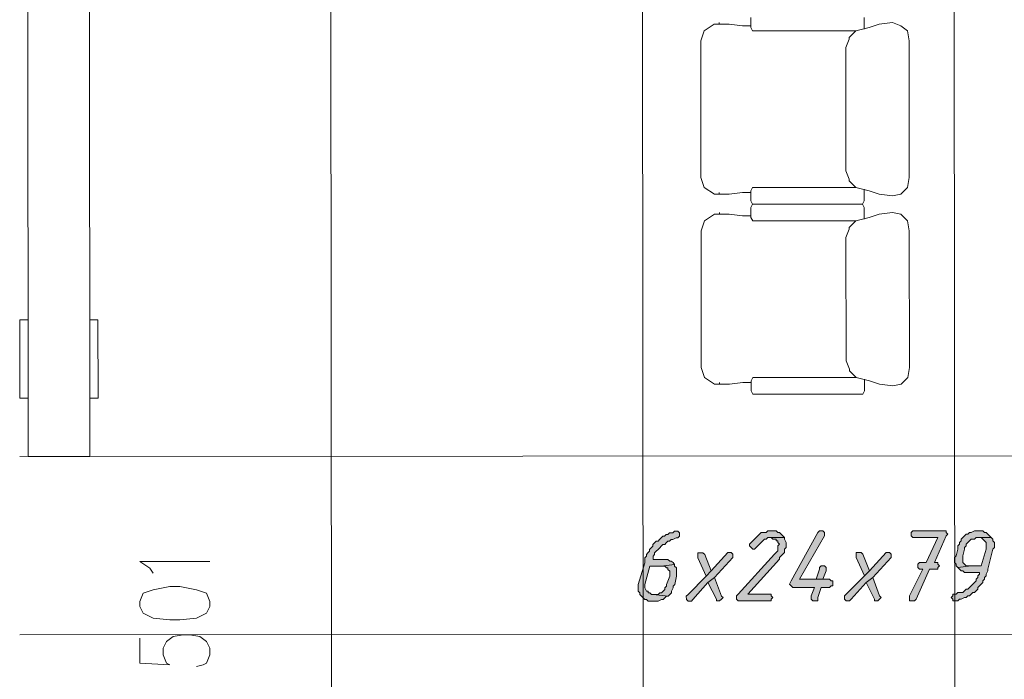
# Model space of a CAD drawing. Header units: inches. Extents: x -5850 to 5646, y 8947 to 13007.
# Tile 413 of 548: x -2039 to -1789, y 10939 to 11106. Entities that reach past the tile are written whole.
import ezdxf

# ---------------------------------------------------------------- set-up
doc = ezdxf.new("R2010")
doc.units = ezdxf.units.IN
doc.header["$MEASUREMENT"] = 0
doc.layers.add('at_Entity', color=7, linetype='Continuous')
doc.layers.add('at_Solid', color=7, linetype='Continuous')

msp = doc.modelspace()

# ---------------------------------------------------------------- hatches: boundary and pattern name
at = {"layer": 'at_Solid', "lineweight": 20}
for points in [[(-1872.43, 10976.6), (-1872.86, 10976.6), (-1873.28, 10976.18), (-1874.12, 10976.18), (-1874.54, 10975.75), (-1874.97, 10975.75), (-1875.39, 10975.33), (-1875.81, 10975.33), (-1876.23, 10974.9), (-1876.66, 10974.48), (-1877.07, 10974.06), (-1877.5, 10974.06), (-1877.92, 10973.64), (-1878.35, 10973.22), (-1878.35, 10972.79), (-1878.77, 10972.37), (-1879.19, 10971.94), (-1879.19, 10971.53), (-1879.61, 10971.1), (-1880.03, 10970.68), (-1880.03, 10970.25), (-1880.45, 10969.83), (-1880.45, 10968.57), (-1882.13, 10963.08), (-1882.13, 10961.39), (-1881.71, 10960.96), (-1881.71, 10960.54), (-1881.29, 10960.12), (-1880.87, 10959.7), (-1880.44, 10959.27), (-1880.02, 10959.27), (-1879.6, 10958.85), (-1877.06, 10958.85), (-1876.22, 10959.28), (-1875.8, 10959.28), (-1875.37, 10959.7), (-1874.95, 10960.12), (-1874.53, 10960.12), (-1878.33, 10960.54), (-1878.76, 10960.54), (-1879.18, 10960.96), (-1879.6, 10960.96), (-1879.6, 10961.39), (-1880.02, 10961.39), (-1880.44, 10962.23), (-1880.44, 10962.65), (-1880.44, 10963.08), (-1879.18, 10967.72), (-1876.23, 10967.73), (-1872.85, 10968.15), (-1873.27, 10968.58), (-1873.7, 10968.99), (-1874.11, 10968.99), (-1874.54, 10969.42), (-1878.34, 10969.41), (-1878.34, 10970.26), (-1877.92, 10970.68), (-1877.92, 10971.1), (-1877.5, 10971.53), (-1877.07, 10971.95), (-1876.65, 10972.37), (-1876.23, 10972.79), (-1875.81, 10973.22), (-1875.38, 10973.22), (-1874.97, 10973.64), (-1874.54, 10974.06), (-1874.12, 10974.06), (-1873.7, 10974.49), (-1873.28, 10974.49), (-1872.43, 10974.91), (-1872.01, 10974.91), (-1871.59, 10975.33), (-1871.59, 10976.18), (-1872.01, 10976.6)], [(-1848.36, 10976.62), (-1849.2, 10976.62), (-1849.62, 10976.2), (-1850.89, 10976.2), (-1851.31, 10975.77), (-1851.74, 10975.35), (-1852.15, 10974.92), (-1852.58, 10974.51), (-1853, 10974.08), (-1853.42, 10973.66), (-1853.84, 10973.24), (-1853.84, 10972.81), (-1853.42, 10972.39), (-1853, 10971.97), (-1852.58, 10971.97), (-1852.15, 10972.39), (-1851.73, 10972.82), (-1851.31, 10973.24), (-1850.89, 10973.67), (-1850.46, 10974.08), (-1850.04, 10974.51), (-1849.62, 10974.51), (-1849.2, 10974.93), (-1844.97, 10974.93), (-1845.4, 10975.35), (-1845.82, 10975.78), (-1846.24, 10976.2), (-1846.67, 10976.2), (-1847.09, 10976.62), (-1847.51, 10976.62)], [(-1835.68, 10976.63), (-1836.11, 10976.63), (-1836.53, 10976.21), (-1843.28, 10963.95), (-1843.7, 10963.11), (-1843.28, 10962.69), (-1842.85, 10962.26), (-1837.36, 10962.27), (-1838.21, 10960.15), (-1838.21, 10959.31), (-1837.78, 10958.89), (-1836.52, 10958.89), (-1836.52, 10959.74), (-1835.67, 10962.27), (-1833.56, 10962.27), (-1833.14, 10962.7), (-1832.72, 10962.7), (-1832.72, 10963.96), (-1833.14, 10963.96), (-1833.56, 10964.38), (-1841.17, 10964.38), (-1834.84, 10975.36), (-1834.84, 10976.21), (-1835.26, 10976.63)], [(-1804.85, 10976.66), (-1812.45, 10976.65), (-1812.88, 10976.23), (-1812.87, 10975.38), (-1812.45, 10974.96), (-1806.12, 10974.97), (-1809.07, 10968.63), (-1810.76, 10968.63), (-1811.18, 10968.21), (-1811.18, 10967.36), (-1810.75, 10966.94), (-1809.91, 10966.94), (-1813.28, 10960.18), (-1813.28, 10958.91), (-1812.01, 10958.91), (-1811.59, 10959.34), (-1808.22, 10966.94), (-1806.11, 10966.94), (-1806.11, 10967.36), (-1805.69, 10967.79), (-1806.11, 10968.21), (-1806.11, 10968.64), (-1806.95, 10968.64), (-1804, 10975.39), (-1803.58, 10975.82), (-1804, 10976.24), (-1804, 10976.66)], [(-1795.56, 10976.67), (-1796.82, 10976.67), (-1797.67, 10976.24), (-1798.09, 10976.24), (-1798.51, 10975.82), (-1798.93, 10975.82), (-1799.36, 10975.4), (-1799.78, 10974.97), (-1800.2, 10974.55), (-1800.2, 10974.13), (-1800.62, 10973.71), (-1800.62, 10973.29), (-1801.04, 10972.86), (-1801.04, 10972.01), (-1801.46, 10970.32), (-1801.88, 10969.9), (-1801.88, 10969.48), (-1801.88, 10968.64), (-1801.46, 10968.22), (-1801.46, 10967.79), (-1801.04, 10967.37), (-1797.66, 10967.8), (-1798.93, 10967.79), (-1799.35, 10968.22), (-1799.78, 10968.64), (-1799.78, 10970.33), (-1799.35, 10972.02), (-1799.35, 10972.44), (-1798.93, 10972.86), (-1798.93, 10973.29), (-1798.51, 10973.71), (-1798.09, 10974.13), (-1797.67, 10974.55), (-1796.82, 10974.56), (-1796.4, 10974.97), (-1792.6, 10974.98), (-1793.02, 10975.4), (-1793.44, 10975.82), (-1793.87, 10976.25), (-1794.29, 10976.25), (-1794.71, 10976.67)], [(-1844.97, 10974.93), (-1848.78, 10974.93), (-1848.36, 10974.93), (-1847.93, 10974.51), (-1847.09, 10974.51), (-1847.08, 10974.09), (-1846.67, 10974.09), (-1846.67, 10973.67), (-1846.24, 10973.25), (-1846.67, 10972.82), (-1846.66, 10971.56), (-1847.08, 10971.13), (-1847.51, 10970.71), (-1856.79, 10960.56), (-1857.21, 10960.14), (-1857.21, 10959.29), (-1856.79, 10958.87), (-1848.34, 10958.88), (-1848.34, 10959.3), (-1847.92, 10959.73), (-1848.34, 10960.14), (-1848.34, 10960.57), (-1854.26, 10960.56), (-1846.24, 10969.44), (-1846.24, 10969.86), (-1845.82, 10970.28), (-1845.39, 10970.71), (-1844.97, 10971.13), (-1844.97, 10971.98), (-1844.55, 10972.4), (-1844.55, 10973.25), (-1844.55, 10973.67), (-1844.97, 10974.51)], [(-1792.6, 10974.98), (-1795.98, 10974.97), (-1795.14, 10974.98), (-1794.71, 10974.56), (-1794.29, 10974.13), (-1793.86, 10973.72), (-1793.86, 10972.87), (-1793.86, 10972.02), (-1795.13, 10967.8), (-1797.66, 10967.8), (-1801.04, 10967.37), (-1800.62, 10966.95), (-1800.2, 10966.53), (-1799.77, 10966.53), (-1799.35, 10966.1), (-1795.55, 10966.11), (-1795.55, 10965.68), (-1795.97, 10965.26), (-1795.97, 10964.84), (-1796.39, 10964.42), (-1796.39, 10963.99), (-1796.81, 10963.58), (-1797.23, 10963.15), (-1797.66, 10962.73), (-1798.08, 10962.3), (-1798.5, 10961.88), (-1798.92, 10961.88), (-1799.34, 10961.46), (-1799.77, 10961.04), (-1801.03, 10961.03), (-1801.45, 10960.61), (-1802.3, 10960.61), (-1802.3, 10960.19), (-1802.72, 10959.77), (-1802.3, 10959.34), (-1802.3, 10958.92), (-1801.03, 10958.92), (-1800.61, 10959.35), (-1800.19, 10959.35), (-1799.34, 10959.77), (-1798.92, 10959.77), (-1798.5, 10960.19), (-1798.08, 10960.19), (-1797.65, 10960.61), (-1797.23, 10961.04), (-1796.81, 10961.04), (-1796.39, 10961.46), (-1795.97, 10961.88), (-1795.97, 10962.3), (-1795.54, 10962.73), (-1795.13, 10963.15), (-1794.7, 10963.58), (-1794.7, 10964), (-1794.28, 10964.42), (-1794.28, 10964.84), (-1793.86, 10965.26), (-1793.86, 10965.69), (-1793.43, 10966.53), (-1793.43, 10966.95), (-1792.17, 10972.02), (-1791.75, 10972.45), (-1791.75, 10972.87), (-1791.75, 10973.72), (-1792.17, 10974.14), (-1792.17, 10974.56)], [(-1858.91, 10971.12), (-1859.33, 10971.12), (-1863.56, 10966.47), (-1864.82, 10965.2), (-1869.46, 10960.55), (-1869.89, 10960.13), (-1869.88, 10959.28), (-1869.46, 10958.86), (-1868.62, 10958.86), (-1868.2, 10959.28), (-1864.4, 10963.52), (-1862.71, 10964.78), (-1858.07, 10969.85), (-1858.07, 10970.7), (-1858.49, 10971.12)], [(-1866.09, 10971.11), (-1866.94, 10971.11), (-1866.94, 10969.84), (-1864.82, 10965.2), (-1863.56, 10966.47), (-1865.24, 10970.69), (-1865.67, 10971.11)], [(-1818.78, 10971.16), (-1819.21, 10971.16), (-1823.43, 10966.51), (-1824.69, 10965.23), (-1829.33, 10960.59), (-1829.76, 10960.16), (-1829.76, 10959.32), (-1829.33, 10958.9), (-1828.49, 10958.9), (-1828.07, 10959.32), (-1824.27, 10963.55), (-1822.58, 10964.82), (-1817.94, 10969.89), (-1817.94, 10970.73), (-1818.36, 10971.16)], [(-1825.96, 10971.15), (-1826.81, 10971.15), (-1826.81, 10969.88), (-1824.69, 10965.23), (-1823.43, 10966.51), (-1825.12, 10970.73), (-1825.54, 10971.15)], [(-1872.85, 10968.15), (-1876.23, 10967.73), (-1875.38, 10967.73), (-1874.96, 10967.3), (-1874.54, 10967.3), (-1874.54, 10966.88), (-1874.11, 10966.46), (-1874.11, 10965.19), (-1874.96, 10963.08), (-1874.96, 10962.66), (-1875.37, 10962.23), (-1875.37, 10961.81), (-1875.8, 10961.39), (-1876.22, 10960.97), (-1876.64, 10960.97), (-1877.06, 10960.54), (-1878.33, 10960.54), (-1874.53, 10960.12), (-1874.11, 10960.55), (-1873.69, 10960.97), (-1873.69, 10961.39), (-1873.27, 10962.24), (-1873.27, 10962.66), (-1872.84, 10963.08), (-1872.42, 10965.19), (-1872.42, 10966.04), (-1872.42, 10967.31), (-1872.85, 10967.73)], [(-1835.25, 10967.76), (-1835.68, 10967.76), (-1836.1, 10967.34), (-1836.1, 10966.91), (-1836.94, 10964.38), (-1841.17, 10964.38), (-1835.25, 10964.38), (-1834.41, 10966.5), (-1834.41, 10967.34), (-1834.83, 10967.76)], [(-1862.71, 10964.78), (-1864.4, 10963.52), (-1862.28, 10959.29), (-1862.28, 10958.87), (-1861.44, 10958.87), (-1861.01, 10959.29), (-1860.59, 10959.72), (-1861.01, 10960.13)], [(-1822.58, 10964.82), (-1824.27, 10963.55), (-1822.15, 10959.33), (-1822.15, 10958.9), (-1821.31, 10958.9), (-1820.88, 10959.33), (-1820.46, 10959.75), (-1820.89, 10960.17)]]:
    msp.add_hatch(color=7, dxfattribs=at).paths.add_polyline_path(points)

# ---------------------------------------------------------------- linework, layer by layer
at = {"layer": 'at_Entity', "color": 7, "lineweight": 20}
for p, q in [((-2037.17, 11449.12), (-2036.76, 10995.46)), ((-2021.13, 10995.47), (-2021.54, 11449.13)), ((-1960.29, 11449.19), (-1959.4, 10455.28)), ((-1881.3, 11449.26), (-1880.41, 10455.35)), ((-1802.31, 11449.33), (-1801.42, 10455.42)), ((-1853.54, 11106.72), (-1853.54, 11104.18)), ((-1824.82, 11106.74), (-1824.82, 11104.2)), ((-1865.36, 11103.33), (-1862.83, 11105.02)), ((-1862.41, 11105.02), (-1862.83, 11105.02)), ((-1862.41, 11105.02), (-1861.14, 11105.02)), ((-1861.57, 11105.02), (-1861.57, 11105.44)), ((-1861.14, 11105.02), (-1859.03, 11105.02)), ((-1859.03, 11105.02), (-1855.65, 11104.6)), ((-1855.65, 11104.6), (-1853.54, 11104.6)), ((-1853.54, 11104.18), (-1853.12, 11103.34)), ((-1825.24, 11103.79), (-1823.55, 11104.21)), ((-1824.82, 11104.2), (-1824.82, 11103.79)), ((-1821.01, 11105.06), (-1823.55, 11104.21)), ((-1817.64, 11105.48), (-1821.01, 11105.06)), ((-1815.52, 11104.64), (-1817.64, 11105.48)), ((-1813.83, 11103.37), (-1815.52, 11104.64)), ((-1866.21, 11100.79), (-1865.36, 11103.33)), ((-1853.12, 11103.34), (-1826.92, 11103.36)), ((-1828.62, 11101.67), (-1826.92, 11103.36)), ((-1828.62, 11101.67), (-1828.62, 11101.25)), ((-1825.24, 11103.79), (-1826.92, 11103.36)), ((-1813.41, 11100.84), (-1813.83, 11103.37)), ((-1866.18, 11066.15), (-1866.21, 11100.79)), ((-1829.46, 11099.13), (-1828.62, 11101.25)), ((-1829.43, 11067.88), (-1829.46, 11099.13)), ((-1813.38, 11066.2), (-1813.41, 11100.84)), ((-1828.59, 11065.76), (-1829.43, 11067.88)), ((-1865.33, 11063.62), (-1866.18, 11066.15)), ((-1828.59, 11065.34), (-1828.59, 11065.76)), ((-1826.89, 11063.65), (-1828.59, 11065.34)), ((-1813.8, 11063.66), (-1813.38, 11066.2)), ((-1862.79, 11061.93), (-1865.33, 11063.62)), ((-1862.37, 11061.94), (-1862.79, 11061.93)), ((-1862.37, 11061.94), (-1861.1, 11061.94)), ((-1861.53, 11061.94), (-1861.53, 11062.35)), ((-1861.1, 11061.94), (-1858.99, 11061.94)), ((-1858.99, 11061.94), (-1855.61, 11062.36)), ((-1855.61, 11062.36), (-1853.5, 11062.36)), ((-1853.08, 11063.63), (-1853.5, 11062.79)), ((-1853.5, 11062.79), (-1853.5, 11060.25)), ((-1853.08, 11063.63), (-1826.89, 11063.65)), ((-1825.2, 11063.23), (-1826.89, 11063.65)), ((-1823.51, 11062.81), (-1825.2, 11063.23)), ((-1824.78, 11063.23), (-1824.78, 11062.81)), ((-1824.78, 11062.81), (-1824.78, 11060.28)), ((-1820.98, 11061.97), (-1823.51, 11062.81)), ((-1817.6, 11061.55), (-1820.98, 11061.97)), ((-1817.6, 11061.55), (-1815.48, 11061.98)), ((-1815.48, 11061.98), (-1813.8, 11063.66)), ((-1853.5, 11060.25), (-1853.08, 11059.41)), ((-1853.08, 11059.41), (-1853.5, 11058.56)), ((-1853.08, 11059.41), (-1825.2, 11059.43)), ((-1853.08, 11059.41), (-1825.2, 11059.43)), ((-1824.78, 11060.28), (-1825.2, 11059.43)), ((-1825.2, 11059.43), (-1824.78, 11058.59)), ((-1865.32, 11055.17), (-1862.79, 11056.87)), ((-1862.37, 11056.87), (-1862.79, 11056.87)), ((-1862.37, 11056.87), (-1861.1, 11056.87)), ((-1861.52, 11056.87), (-1861.52, 11057.29)), ((-1861.1, 11056.87), (-1858.99, 11056.87)), ((-1858.99, 11056.87), (-1855.61, 11056.45)), ((-1855.61, 11056.45), (-1853.5, 11056.45)), ((-1853.5, 11058.56), (-1853.5, 11056.03)), ((-1824.78, 11058.59), (-1824.77, 11056.05)), ((-1820.97, 11056.9), (-1823.51, 11056.05)), ((-1817.59, 11057.33), (-1820.97, 11056.9)), ((-1815.48, 11056.91), (-1817.59, 11057.33)), ((-1813.79, 11055.22), (-1815.48, 11056.91)), ((-1866.16, 11052.64), (-1865.32, 11055.17)), ((-1853.5, 11056.03), (-1853.07, 11055.18)), ((-1853.07, 11055.18), (-1826.88, 11055.21)), ((-1828.58, 11053.52), (-1826.88, 11055.21)), ((-1825.2, 11055.63), (-1826.88, 11055.21)), ((-1825.2, 11055.63), (-1823.51, 11056.05)), ((-1824.77, 11056.05), (-1824.77, 11055.63)), ((-1813.37, 11052.68), (-1813.79, 11055.22)), ((-1866.13, 11018), (-1866.16, 11052.64)), ((-1829.41, 11050.98), (-1828.57, 11053.09)), ((-1828.58, 11053.52), (-1828.57, 11053.09)), ((-1813.34, 11018.05), (-1813.37, 11052.68)), ((-1829.39, 11019.72), (-1829.41, 11050.98)), ((-2038.89, 11010.24), (-2038.91, 11030.1)), ((-2038.91, 11030.1), (-2036.79, 11030.1)), ((-2021.16, 11030.11), (-2019.06, 11030.12)), ((-2019.06, 11030.12), (-2019.04, 11010.26)), ((-1828.54, 11017.61), (-1829.39, 11019.72)), ((-1865.28, 11015.46), (-1866.13, 11018)), ((-1828.54, 11017.19), (-1828.54, 11017.61)), ((-1826.85, 11015.5), (-1828.54, 11017.19)), ((-1813.75, 11015.51), (-1813.34, 11018.05)), ((-1862.75, 11013.78), (-1865.28, 11015.46)), ((-1861.49, 11013.78), (-1861.49, 11014.2)), ((-1858.95, 11013.78), (-1855.57, 11014.21)), ((-1855.57, 11014.21), (-1853.46, 11014.21)), ((-1853.04, 11015.48), (-1853.46, 11014.63)), ((-1853.46, 11014.63), (-1853.46, 11012.1)), ((-1853.04, 11015.48), (-1826.85, 11015.5)), ((-1825.16, 11015.08), (-1826.85, 11015.5)), ((-1823.47, 11014.66), (-1825.16, 11015.08)), ((-1824.74, 11015.08), (-1824.74, 11014.66)), ((-1824.74, 11014.66), (-1824.73, 11012.12)), ((-1820.93, 11013.81), (-1823.47, 11014.66)), ((-1815.44, 11013.82), (-1813.75, 11015.51)), ((-1862.33, 11013.78), (-1862.75, 11013.78)), ((-1862.33, 11013.78), (-1861.06, 11013.78)), ((-1861.06, 11013.78), (-1858.95, 11013.78)), ((-1853.46, 11012.1), (-1853.03, 11011.25)), ((-1824.73, 11012.12), (-1825.16, 11011.28)), ((-1817.55, 11013.4), (-1820.93, 11013.81)), ((-1817.55, 11013.4), (-1815.44, 11013.82)), ((-2036.78, 11010.24), (-2038.89, 11010.24)), ((-2019.04, 11010.26), (-2021.15, 11010.26)), ((-1853.03, 11011.25), (-1825.16, 11011.28)), ((-2038.88, 10995.46), (-1631.68, 10995.82)), ((-2036.76, 10995.46), (-2021.13, 10995.47)), ((-1872.86, 10976.6), (-1873.28, 10976.18)), ((-1872.43, 10976.6), (-1872.86, 10976.6)), ((-1872.01, 10976.6), (-1872.43, 10976.6)), ((-1871.59, 10976.18), (-1872.01, 10976.6)), ((-1849.2, 10976.62), (-1849.62, 10976.2)), ((-1848.36, 10976.62), (-1849.2, 10976.62)), ((-1847.51, 10976.62), (-1848.36, 10976.62)), ((-1847.09, 10976.62), (-1847.51, 10976.62)), ((-1846.67, 10976.2), (-1847.09, 10976.62)), ((-1836.11, 10976.63), (-1836.53, 10976.21)), ((-1835.68, 10976.63), (-1836.11, 10976.63)), ((-1835.26, 10976.63), (-1835.68, 10976.63)), ((-1834.84, 10976.21), (-1835.26, 10976.63)), ((-1812.45, 10976.65), (-1812.88, 10976.23)), ((-1804.85, 10976.66), (-1812.45, 10976.65)), ((-1804, 10976.66), (-1804.85, 10976.66)), ((-1804, 10976.24), (-1804, 10976.66)), ((-1796.82, 10976.67), (-1797.67, 10976.24)), ((-1795.56, 10976.67), (-1796.82, 10976.67)), ((-1794.71, 10976.67), (-1795.56, 10976.67)), ((-1794.29, 10976.25), (-1794.71, 10976.67)), ((-1877.5, 10974.06), (-1877.92, 10973.64)), ((-1877.07, 10974.06), (-1877.5, 10974.06)), ((-1876.66, 10974.48), (-1877.07, 10974.06)), ((-1876.23, 10974.9), (-1876.66, 10974.48)), ((-1875.81, 10975.33), (-1876.23, 10974.9)), ((-1875.39, 10975.33), (-1875.81, 10975.33)), ((-1874.97, 10975.75), (-1875.39, 10975.33)), ((-1874.54, 10975.75), (-1874.97, 10975.75)), ((-1874.97, 10973.64), (-1874.54, 10974.06)), ((-1874.12, 10976.18), (-1874.54, 10975.75)), ((-1874.54, 10974.06), (-1874.12, 10974.06)), ((-1873.28, 10976.18), (-1874.12, 10976.18)), ((-1874.12, 10974.06), (-1873.7, 10974.49)), ((-1873.7, 10974.49), (-1873.28, 10974.49)), ((-1873.28, 10974.49), (-1872.43, 10974.91)), ((-1872.43, 10974.91), (-1872.01, 10974.91)), ((-1872.01, 10974.91), (-1871.59, 10975.33)), ((-1871.59, 10975.33), (-1871.59, 10976.18)), ((-1853, 10974.08), (-1853.42, 10973.66)), ((-1852.58, 10974.51), (-1853, 10974.08)), ((-1852.15, 10974.92), (-1852.58, 10974.51)), ((-1851.74, 10975.35), (-1852.15, 10974.92)), ((-1851.31, 10975.77), (-1851.74, 10975.35)), ((-1850.89, 10976.2), (-1851.31, 10975.77)), ((-1851.31, 10975.77), (-1851.31, 10975.77)), ((-1849.62, 10976.2), (-1850.89, 10976.2)), ((-1850.89, 10973.67), (-1850.46, 10974.08)), ((-1850.46, 10974.08), (-1850.04, 10974.51)), ((-1850.04, 10974.51), (-1849.62, 10974.51)), ((-1849.62, 10974.51), (-1849.2, 10974.93)), ((-1849.2, 10974.93), (-1844.97, 10974.93)), ((-1844.97, 10974.93), (-1848.78, 10974.93)), ((-1848.78, 10974.93), (-1848.36, 10974.93)), ((-1848.36, 10974.93), (-1847.93, 10974.51)), ((-1847.93, 10974.51), (-1847.09, 10974.51)), ((-1847.09, 10974.51), (-1847.08, 10974.09)), ((-1847.08, 10974.09), (-1846.67, 10974.09)), ((-1846.24, 10976.2), (-1846.67, 10976.2)), ((-1846.67, 10974.09), (-1846.67, 10973.67)), ((-1845.82, 10975.78), (-1846.24, 10976.2)), ((-1845.4, 10975.35), (-1845.82, 10975.78)), ((-1844.97, 10974.93), (-1845.4, 10975.35)), ((-1844.97, 10974.51), (-1844.97, 10974.93)), ((-1844.55, 10973.67), (-1844.97, 10974.51)), ((-1836.53, 10976.21), (-1843.28, 10963.95)), ((-1841.17, 10964.38), (-1834.84, 10975.36)), ((-1834.84, 10975.36), (-1834.84, 10976.21)), ((-1812.88, 10976.23), (-1812.87, 10975.38)), ((-1812.87, 10975.38), (-1812.45, 10974.96)), ((-1812.45, 10974.96), (-1806.12, 10974.97)), ((-1806.12, 10974.97), (-1809.07, 10968.63)), ((-1806.95, 10968.64), (-1804, 10975.39)), ((-1803.58, 10975.82), (-1804, 10976.24)), ((-1804, 10975.39), (-1803.58, 10975.82)), ((-1800.2, 10974.13), (-1800.62, 10973.71)), ((-1799.78, 10974.97), (-1800.2, 10974.55)), ((-1800.2, 10974.55), (-1800.2, 10974.13)), ((-1799.36, 10975.4), (-1799.78, 10974.97)), ((-1798.93, 10975.82), (-1799.36, 10975.4)), ((-1798.51, 10975.82), (-1798.93, 10975.82)), ((-1798.09, 10976.24), (-1798.51, 10975.82)), ((-1798.51, 10973.71), (-1798.09, 10974.13)), ((-1797.67, 10976.24), (-1798.09, 10976.24)), ((-1798.09, 10974.13), (-1797.67, 10974.55)), ((-1797.67, 10974.55), (-1796.82, 10974.56)), ((-1796.82, 10974.56), (-1796.4, 10974.97)), ((-1796.4, 10974.97), (-1792.6, 10974.98)), ((-1792.6, 10974.98), (-1795.98, 10974.97)), ((-1795.98, 10974.97), (-1795.14, 10974.98)), ((-1795.14, 10974.98), (-1794.71, 10974.56)), ((-1794.71, 10974.56), (-1794.29, 10974.13)), ((-1793.87, 10976.25), (-1794.29, 10976.25)), ((-1794.29, 10974.13), (-1794.29, 10974.13)), ((-1794.29, 10974.13), (-1793.86, 10973.72)), ((-1793.44, 10975.82), (-1793.87, 10976.25)), ((-1793.02, 10975.4), (-1793.44, 10975.82)), ((-1792.6, 10974.98), (-1793.02, 10975.4)), ((-1793.02, 10975.4), (-1793.02, 10975.4)), ((-1792.17, 10974.56), (-1792.6, 10974.98)), ((-1792.17, 10974.14), (-1792.17, 10974.56)), ((-1791.75, 10973.72), (-1792.17, 10974.14)), ((-1878.77, 10972.37), (-1879.19, 10971.94)), ((-1879.19, 10971.94), (-1879.19, 10971.53)), ((-1878.35, 10972.79), (-1878.77, 10972.37)), ((-1877.92, 10973.64), (-1878.35, 10973.22)), ((-1878.35, 10973.22), (-1878.35, 10972.79)), ((-1877.5, 10971.53), (-1877.07, 10971.95)), ((-1877.07, 10971.95), (-1876.65, 10972.37)), ((-1876.65, 10972.37), (-1876.23, 10972.79)), ((-1876.23, 10972.79), (-1875.81, 10973.22)), ((-1875.81, 10973.22), (-1875.38, 10973.22)), ((-1875.38, 10973.22), (-1874.97, 10973.64)), ((-1853.42, 10973.66), (-1853.84, 10973.24)), ((-1853.84, 10973.24), (-1853.84, 10972.81)), ((-1853.84, 10972.81), (-1853.42, 10972.39)), ((-1853.42, 10973.66), (-1853.42, 10973.66)), ((-1853.42, 10972.39), (-1853.42, 10972.39)), ((-1853.42, 10972.39), (-1853, 10971.97)), ((-1853, 10971.97), (-1852.58, 10971.97)), ((-1852.58, 10971.97), (-1852.15, 10972.39)), ((-1852.15, 10972.39), (-1851.73, 10972.82)), ((-1851.73, 10972.82), (-1851.31, 10973.24)), ((-1851.31, 10973.24), (-1850.89, 10973.67)), ((-1850.89, 10973.67), (-1850.89, 10973.67)), ((-1846.66, 10971.56), (-1847.08, 10971.13)), ((-1846.67, 10973.67), (-1846.24, 10973.25)), ((-1846.24, 10973.25), (-1846.67, 10972.82)), ((-1846.67, 10972.82), (-1846.66, 10971.56)), ((-1844.97, 10971.98), (-1844.55, 10972.4)), ((-1844.97, 10971.13), (-1844.97, 10971.98)), ((-1844.55, 10973.25), (-1844.55, 10973.67)), ((-1844.55, 10972.4), (-1844.55, 10973.25)), ((-1801.04, 10972.01), (-1801.46, 10970.32)), ((-1800.62, 10973.29), (-1801.04, 10972.86)), ((-1801.04, 10972.86), (-1801.04, 10972.01)), ((-1800.62, 10973.71), (-1800.62, 10973.29)), ((-1799.78, 10970.33), (-1799.35, 10972.02)), ((-1799.35, 10972.44), (-1798.93, 10972.86)), ((-1799.35, 10972.02), (-1799.35, 10972.44)), ((-1798.93, 10973.29), (-1798.51, 10973.71)), ((-1798.93, 10972.86), (-1798.93, 10973.29)), ((-1793.86, 10972.02), (-1795.13, 10967.8)), ((-1793.86, 10973.72), (-1793.86, 10972.87)), ((-1793.86, 10972.87), (-1793.86, 10972.02)), ((-1793.43, 10966.95), (-1792.17, 10972.02)), ((-1792.17, 10972.02), (-1791.75, 10972.45)), ((-1791.75, 10972.87), (-1791.75, 10973.72)), ((-1791.75, 10972.45), (-1791.75, 10972.87)), ((-1880.03, 10970.25), (-1880.45, 10969.83)), ((-1880.45, 10969.83), (-1880.45, 10968.57)), ((-1879.61, 10971.1), (-1880.03, 10970.68)), ((-1880.03, 10970.68), (-1880.03, 10970.25)), ((-1879.19, 10971.53), (-1879.61, 10971.1)), ((-1878.34, 10970.26), (-1877.92, 10970.68)), ((-1878.34, 10969.41), (-1878.34, 10970.26)), ((-1874.54, 10969.42), (-1878.34, 10969.41)), ((-1877.92, 10971.1), (-1877.5, 10971.53)), ((-1877.92, 10970.68), (-1877.92, 10971.1)), ((-1874.11, 10968.99), (-1874.54, 10969.42)), ((-1866.09, 10971.11), (-1866.94, 10971.11)), ((-1866.94, 10971.11), (-1866.94, 10969.84)), ((-1866.94, 10969.84), (-1864.82, 10965.2)), ((-1865.67, 10971.11), (-1866.09, 10971.11)), ((-1865.24, 10970.69), (-1865.67, 10971.11)), ((-1863.56, 10966.47), (-1865.24, 10970.69)), ((-1859.33, 10971.12), (-1863.56, 10966.47)), ((-1862.71, 10964.78), (-1858.07, 10969.85)), ((-1858.91, 10971.12), (-1859.33, 10971.12)), ((-1858.49, 10971.12), (-1858.91, 10971.12)), ((-1858.07, 10970.7), (-1858.49, 10971.12)), ((-1858.07, 10969.85), (-1858.07, 10970.7)), ((-1847.51, 10970.71), (-1856.79, 10960.56)), ((-1854.26, 10960.56), (-1846.24, 10969.44)), ((-1847.08, 10971.13), (-1847.51, 10970.71)), ((-1846.24, 10969.86), (-1845.82, 10970.28)), ((-1846.24, 10969.44), (-1846.24, 10969.86)), ((-1845.82, 10970.28), (-1845.39, 10970.71)), ((-1845.39, 10970.71), (-1844.97, 10971.13)), ((-1825.96, 10971.15), (-1826.81, 10971.15)), ((-1826.81, 10971.15), (-1826.81, 10969.88)), ((-1826.81, 10969.88), (-1824.69, 10965.23)), ((-1825.54, 10971.15), (-1825.96, 10971.15)), ((-1825.12, 10970.73), (-1825.54, 10971.15)), ((-1823.43, 10966.51), (-1825.12, 10970.73)), ((-1819.21, 10971.16), (-1823.43, 10966.51)), ((-1822.58, 10964.82), (-1817.94, 10969.89)), ((-1818.78, 10971.16), (-1819.21, 10971.16)), ((-1818.36, 10971.16), (-1818.78, 10971.16)), ((-1817.94, 10970.73), (-1818.36, 10971.16)), ((-1817.94, 10969.89), (-1817.94, 10970.73)), ((-1801.46, 10970.32), (-1801.88, 10969.9)), ((-1801.88, 10969.9), (-1801.88, 10969.48)), ((-1801.88, 10969.48), (-1801.88, 10968.64)), ((-1799.78, 10968.64), (-1799.78, 10970.33)), ((-2008.44, 10968.87), (-1990.7, 10968.89)), ((-2005.9, 10967.19), (-2008.44, 10968.87)), ((-2005.06, 10965.92), (-2005.9, 10967.19)), ((-1880.45, 10968.57), (-1882.13, 10963.08)), ((-1880.44, 10963.08), (-1879.18, 10967.72)), ((-1879.18, 10967.72), (-1876.23, 10967.73)), ((-1872.85, 10968.15), (-1876.23, 10967.73)), ((-1876.23, 10967.73), (-1872.85, 10968.15)), ((-1876.23, 10967.73), (-1875.38, 10967.73)), ((-1875.38, 10967.73), (-1874.96, 10967.3)), ((-1874.96, 10967.3), (-1874.54, 10967.3)), ((-1874.54, 10967.3), (-1874.54, 10966.88)), ((-1874.54, 10966.88), (-1874.11, 10966.46)), ((-1873.7, 10968.99), (-1874.11, 10968.99)), ((-1873.27, 10968.58), (-1873.7, 10968.99)), ((-1872.85, 10968.15), (-1873.27, 10968.58)), ((-1873.27, 10968.58), (-1873.27, 10968.58)), ((-1872.85, 10967.73), (-1872.85, 10968.15)), ((-1872.42, 10967.31), (-1872.85, 10967.73)), ((-1872.42, 10966.04), (-1872.42, 10967.31)), ((-1836.1, 10966.91), (-1836.94, 10964.38)), ((-1835.68, 10967.76), (-1836.1, 10967.34)), ((-1836.1, 10967.34), (-1836.1, 10966.91)), ((-1835.25, 10967.76), (-1835.68, 10967.76)), ((-1834.83, 10967.76), (-1835.25, 10967.76)), ((-1834.41, 10967.34), (-1834.83, 10967.76)), ((-1834.41, 10966.5), (-1834.41, 10967.34)), ((-1809.91, 10966.94), (-1813.28, 10960.18)), ((-1811.59, 10959.34), (-1808.22, 10966.94)), ((-1810.76, 10968.63), (-1811.18, 10968.21)), ((-1811.18, 10968.21), (-1811.18, 10967.36)), ((-1811.18, 10967.36), (-1810.75, 10966.94)), ((-1809.07, 10968.63), (-1810.76, 10968.63)), ((-1810.75, 10966.94), (-1809.91, 10966.94)), ((-1808.22, 10966.94), (-1806.11, 10966.94)), ((-1806.11, 10968.64), (-1806.95, 10968.64)), ((-1806.11, 10968.21), (-1806.11, 10968.64)), ((-1805.69, 10967.79), (-1806.11, 10968.21)), ((-1806.11, 10967.36), (-1805.69, 10967.79)), ((-1806.11, 10966.94), (-1806.11, 10967.36)), ((-1801.88, 10968.64), (-1801.46, 10968.22)), ((-1801.46, 10968.22), (-1801.46, 10967.79)), ((-1801.46, 10967.79), (-1801.04, 10967.37)), ((-1797.66, 10967.8), (-1801.04, 10967.37)), ((-1801.04, 10967.37), (-1797.66, 10967.8)), ((-1801.04, 10967.37), (-1800.62, 10966.95)), ((-1800.62, 10966.95), (-1800.62, 10966.95)), ((-1800.62, 10966.95), (-1800.2, 10966.53)), ((-1799.35, 10968.22), (-1799.78, 10968.64)), ((-1798.93, 10967.79), (-1799.35, 10968.22)), ((-1797.66, 10967.8), (-1798.93, 10967.79)), ((-1795.13, 10967.8), (-1797.66, 10967.8)), ((-1793.43, 10966.53), (-1793.43, 10966.95)), ((-1874.11, 10965.19), (-1874.96, 10963.08)), ((-1874.11, 10966.46), (-1874.11, 10965.19)), ((-1872.84, 10963.08), (-1872.42, 10965.19)), ((-1872.42, 10965.19), (-1872.42, 10966.04)), ((-1864.82, 10965.2), (-1869.46, 10960.55)), ((-1863.56, 10966.47), (-1864.82, 10965.2)), ((-1864.82, 10965.2), (-1863.56, 10966.47)), ((-1862.71, 10964.78), (-1864.4, 10963.52)), ((-1864.4, 10963.52), (-1862.71, 10964.78)), ((-1861.01, 10960.13), (-1862.71, 10964.78)), ((-1836.94, 10964.38), (-1841.17, 10964.38)), ((-1841.17, 10964.38), (-1835.25, 10964.38)), ((-1833.56, 10964.38), (-1841.17, 10964.38)), ((-1835.25, 10964.38), (-1834.41, 10966.5)), ((-1833.14, 10963.96), (-1833.56, 10964.38)), ((-1824.69, 10965.23), (-1829.33, 10960.59)), ((-1823.43, 10966.51), (-1824.69, 10965.23)), ((-1824.69, 10965.23), (-1823.43, 10966.51)), ((-1822.58, 10964.82), (-1824.27, 10963.55)), ((-1824.27, 10963.55), (-1822.58, 10964.82)), ((-1820.89, 10960.17), (-1822.58, 10964.82)), ((-1800.2, 10966.53), (-1799.77, 10966.53)), ((-1799.77, 10966.53), (-1799.35, 10966.1)), ((-1799.35, 10966.1), (-1795.55, 10966.11)), ((-1795.97, 10964.84), (-1796.39, 10964.42)), ((-1796.39, 10964.42), (-1796.39, 10963.99)), ((-1795.55, 10965.68), (-1795.97, 10965.26)), ((-1795.97, 10965.26), (-1795.97, 10964.84)), ((-1795.55, 10966.11), (-1795.55, 10965.68)), ((-1794.7, 10964), (-1794.28, 10964.42)), ((-1794.28, 10964.84), (-1793.86, 10965.26)), ((-1794.28, 10964.42), (-1794.28, 10964.84)), ((-1793.86, 10965.69), (-1793.43, 10966.53)), ((-1793.86, 10965.26), (-1793.86, 10965.69)), ((-2005.05, 10961.69), (-2007.58, 10960.85)), ((-2000.83, 10962.55), (-2005.05, 10961.69)), ((-1998.3, 10962.55), (-2000.83, 10962.55)), ((-1994.07, 10961.7), (-1998.3, 10962.55)), ((-1991.54, 10960.86), (-1994.07, 10961.7)), ((-1882.13, 10963.08), (-1882.13, 10961.39)), ((-1880.44, 10962.65), (-1880.44, 10963.08)), ((-1880.44, 10962.23), (-1880.44, 10962.65)), ((-1880.02, 10961.39), (-1880.44, 10962.23)), ((-1875.37, 10961.81), (-1875.8, 10961.39)), ((-1874.96, 10962.66), (-1875.37, 10962.23)), ((-1875.37, 10962.23), (-1875.37, 10961.81)), ((-1874.96, 10963.08), (-1874.96, 10962.66)), ((-1873.69, 10961.39), (-1873.27, 10962.24)), ((-1873.27, 10962.66), (-1872.84, 10963.08)), ((-1873.27, 10962.24), (-1873.27, 10962.66)), ((-1868.2, 10959.28), (-1864.4, 10963.52)), ((-1864.4, 10963.52), (-1862.28, 10959.29)), ((-1843.28, 10963.95), (-1843.7, 10963.11)), ((-1843.7, 10963.11), (-1843.7, 10963.11)), ((-1843.7, 10963.11), (-1843.28, 10962.69)), ((-1843.28, 10962.69), (-1843.28, 10962.69)), ((-1843.28, 10962.69), (-1842.85, 10962.26)), ((-1842.85, 10962.26), (-1837.36, 10962.27)), ((-1837.36, 10962.27), (-1838.21, 10960.15)), ((-1836.52, 10959.74), (-1835.67, 10962.27)), ((-1835.67, 10962.27), (-1833.56, 10962.27)), ((-1833.56, 10962.27), (-1833.14, 10962.7)), ((-1832.72, 10963.96), (-1833.14, 10963.96)), ((-1833.14, 10962.7), (-1832.72, 10962.7)), ((-1832.72, 10962.7), (-1832.72, 10963.96)), ((-1828.07, 10959.32), (-1824.27, 10963.55)), ((-1824.27, 10963.55), (-1822.15, 10959.33)), ((-1798.92, 10961.88), (-1799.34, 10961.46)), ((-1798.5, 10961.88), (-1798.92, 10961.88)), ((-1798.08, 10962.3), (-1798.5, 10961.88)), ((-1797.66, 10962.73), (-1798.08, 10962.3)), ((-1797.23, 10963.15), (-1797.66, 10962.73)), ((-1796.81, 10963.58), (-1797.23, 10963.15)), ((-1796.39, 10963.99), (-1796.81, 10963.58)), ((-1796.39, 10961.46), (-1795.97, 10961.88)), ((-1795.97, 10962.3), (-1795.54, 10962.73)), ((-1795.97, 10961.88), (-1795.97, 10962.3)), ((-1795.54, 10962.73), (-1795.13, 10963.15)), ((-1795.13, 10963.15), (-1794.7, 10963.58)), ((-1794.7, 10963.58), (-1794.7, 10964)), ((-2007.58, 10960.85), (-2008.43, 10958.74)), ((-1990.69, 10958.75), (-1991.54, 10960.86)), ((-1882.13, 10961.39), (-1881.71, 10960.96)), ((-1881.71, 10960.96), (-1881.71, 10960.54)), ((-1881.71, 10960.54), (-1881.29, 10960.12)), ((-1881.29, 10960.12), (-1880.87, 10959.7)), ((-1880.87, 10959.7), (-1880.44, 10959.27)), ((-1880.44, 10959.27), (-1880.02, 10959.27)), ((-1879.6, 10961.39), (-1880.02, 10961.39)), ((-1880.02, 10959.27), (-1879.6, 10958.85)), ((-1879.6, 10960.96), (-1879.6, 10961.39)), ((-1879.18, 10960.96), (-1879.6, 10960.96)), ((-1878.76, 10960.54), (-1879.18, 10960.96)), ((-1878.33, 10960.54), (-1878.76, 10960.54)), ((-1877.06, 10960.54), (-1878.33, 10960.54)), ((-1878.33, 10960.54), (-1874.53, 10960.12)), ((-1874.53, 10960.12), (-1878.33, 10960.54)), ((-1876.64, 10960.97), (-1877.06, 10960.54)), ((-1877.06, 10958.85), (-1876.22, 10959.28)), ((-1876.22, 10960.97), (-1876.64, 10960.97)), ((-1875.8, 10961.39), (-1876.22, 10960.97)), ((-1876.22, 10959.28), (-1875.8, 10959.28)), ((-1875.8, 10959.28), (-1875.37, 10959.7)), ((-1875.37, 10959.7), (-1874.95, 10960.12)), ((-1874.95, 10960.12), (-1874.53, 10960.12)), ((-1874.53, 10960.12), (-1874.11, 10960.55)), ((-1874.11, 10960.55), (-1873.69, 10960.97)), ((-1873.69, 10960.97), (-1873.69, 10961.39)), ((-1869.46, 10960.55), (-1869.89, 10960.13)), ((-1869.89, 10960.13), (-1869.88, 10959.28)), ((-1869.88, 10959.28), (-1869.46, 10958.86)), ((-1868.62, 10958.86), (-1868.2, 10959.28)), ((-1862.28, 10959.29), (-1862.28, 10958.87)), ((-1861.44, 10958.87), (-1861.01, 10959.29)), ((-1860.59, 10959.72), (-1861.01, 10960.13)), ((-1861.01, 10959.29), (-1860.59, 10959.72)), ((-1856.79, 10960.56), (-1857.21, 10960.14)), ((-1857.21, 10960.14), (-1857.21, 10959.29)), ((-1857.21, 10959.29), (-1856.79, 10958.87)), ((-1848.34, 10960.57), (-1854.26, 10960.56)), ((-1848.34, 10960.14), (-1848.34, 10960.57)), ((-1847.92, 10959.73), (-1848.34, 10960.14)), ((-1848.34, 10959.3), (-1847.92, 10959.73)), ((-1848.34, 10958.88), (-1848.34, 10959.3)), ((-1838.21, 10960.15), (-1838.21, 10959.31)), ((-1838.21, 10959.31), (-1837.78, 10958.89)), ((-1836.52, 10958.89), (-1836.52, 10959.74)), ((-1829.33, 10960.59), (-1829.76, 10960.16)), ((-1829.76, 10960.16), (-1829.76, 10959.32)), ((-1829.76, 10959.32), (-1829.33, 10958.9)), ((-1828.49, 10958.9), (-1828.07, 10959.32)), ((-1822.15, 10959.33), (-1822.15, 10958.9)), ((-1821.31, 10958.9), (-1820.88, 10959.33)), ((-1820.46, 10959.75), (-1820.89, 10960.17)), ((-1820.88, 10959.33), (-1820.46, 10959.75)), ((-1813.28, 10960.18), (-1813.28, 10958.91)), ((-1812.01, 10958.91), (-1811.59, 10959.34)), ((-1802.3, 10960.19), (-1802.72, 10959.77)), ((-1802.72, 10959.77), (-1802.72, 10959.77)), ((-1802.72, 10959.77), (-1802.3, 10959.34)), ((-1801.45, 10960.61), (-1802.3, 10960.61)), ((-1802.3, 10960.61), (-1802.3, 10960.19)), ((-1802.3, 10959.34), (-1802.3, 10958.92)), ((-1801.03, 10961.03), (-1801.45, 10960.61)), ((-1799.77, 10961.04), (-1801.03, 10961.03)), ((-1801.03, 10958.92), (-1800.61, 10959.35)), ((-1800.61, 10959.35), (-1800.19, 10959.35)), ((-1800.19, 10959.35), (-1799.34, 10959.77)), ((-1799.34, 10961.46), (-1799.77, 10961.04)), ((-1799.34, 10959.77), (-1798.92, 10959.77)), ((-1798.92, 10959.77), (-1798.5, 10960.19)), ((-1798.5, 10960.19), (-1798.08, 10960.19)), ((-1798.08, 10960.19), (-1797.65, 10960.61)), ((-1797.65, 10960.61), (-1797.23, 10961.04)), ((-1797.23, 10961.04), (-1796.81, 10961.04)), ((-1796.81, 10961.04), (-1796.39, 10961.46)), ((-2008.43, 10958.74), (-2008.43, 10957.47)), ((-2008.43, 10957.47), (-2007.58, 10955.78)), ((-1991.53, 10955.8), (-1990.69, 10957.49)), ((-1990.69, 10957.49), (-1990.69, 10958.75)), ((-1879.6, 10958.85), (-1877.06, 10958.85)), ((-1869.46, 10958.86), (-1868.62, 10958.86)), ((-1862.28, 10958.87), (-1861.44, 10958.87)), ((-1856.79, 10958.87), (-1848.34, 10958.88)), ((-1837.78, 10958.89), (-1836.52, 10958.89)), ((-1829.33, 10958.9), (-1828.49, 10958.9)), ((-1822.15, 10958.9), (-1821.31, 10958.9)), ((-1813.28, 10958.91), (-1812.01, 10958.91)), ((-1802.3, 10958.92), (-1801.03, 10958.92)), ((-2007.58, 10955.78), (-2005.05, 10954.52)), ((-2005.05, 10954.52), (-2000.83, 10954.1)), ((-2000.83, 10954.1), (-1998.29, 10954.1)), ((-1998.29, 10954.1), (-1994.07, 10954.53)), ((-1994.07, 10954.53), (-1991.53, 10955.8)), ((-2038.84, 10950.26), (-1643.89, 10950.61)), ((-2008.42, 10949.45), (-2008.42, 10943.11)), ((-2001.66, 10948.6), (-1999.97, 10949.88)), ((-1999.97, 10949.88), (-1997.44, 10950.3)), ((-1997.44, 10950.3), (-1995.75, 10950.3)), ((-1995.75, 10950.3), (-1993.22, 10949.88)), ((-1993.22, 10949.88), (-1991.52, 10948.61)), ((-2002.5, 10946.91), (-2001.66, 10948.6)), ((-2002.5, 10945.22), (-2002.5, 10946.91)), ((-1991.52, 10948.61), (-1990.68, 10946.92)), ((-1990.68, 10946.92), (-1990.68, 10945.23)), ((-2001.66, 10943.12), (-2002.5, 10945.22)), ((-1990.68, 10945.23), (-1991.52, 10943.13)), ((-2008.42, 10943.11), (-2000.82, 10942.69)), ((-2000.82, 10942.69), (-2001.66, 10943.12)), ((-1992.36, 10942.7), (-1994.06, 10942.28)), ((-1991.52, 10943.13), (-1992.36, 10942.7))]:
    msp.add_line(p, q, dxfattribs=at)

doc.saveas('drawing.dxf')
